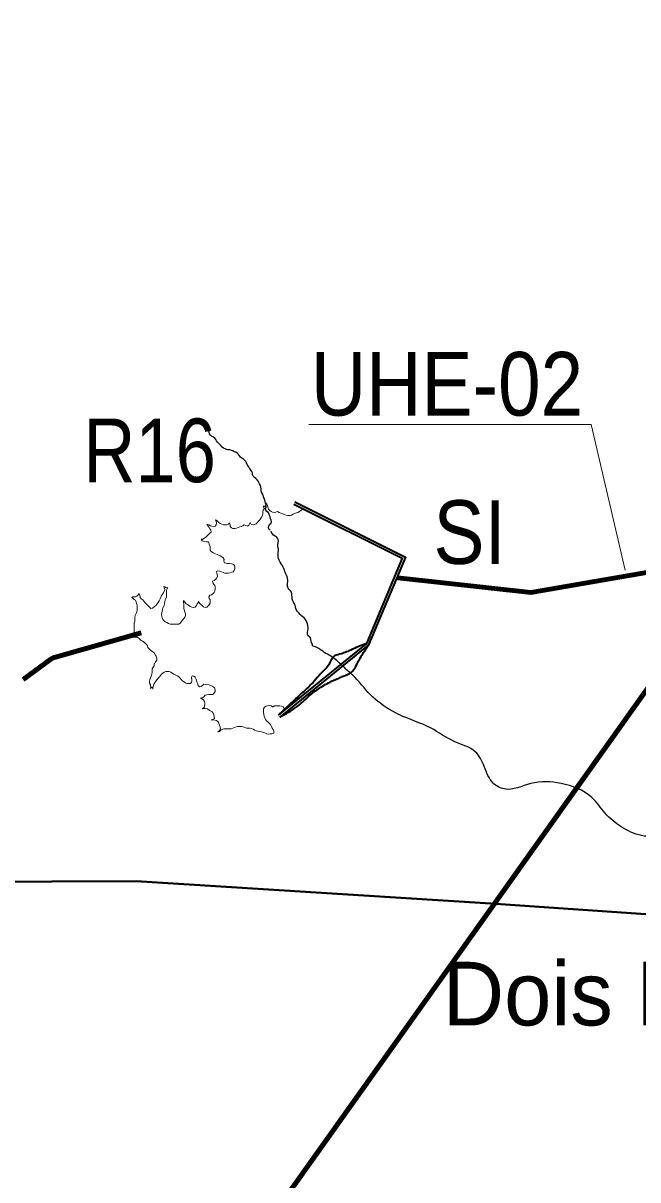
# Model space of a CAD drawing. Extents: x 553962 to 842807, y 8883888 to 9032388.
# Drawn here: x 703521 to 708353, y 8959212 to 8968303 of the extents above; entities that cross this region are included whole.
import ezdxf
from ezdxf.enums import TextEntityAlignment as Align

# ---------------------------------------------------------------- set-up
doc = ezdxf.new("R2010")
doc.units = 0
doc.header["$LTSCALE"] = 200
for name, color, linetype, lineweight in [('12', 7, 'Continuous', 25), ('24', 7, 'Continuous', 25), ('7', 7, 'Continuous', 90), ('8', 7, 'Continuous', 13), ('9', 7, 'Continuous', 90)]:
    doc.layers.add(name, color=color, linetype=linetype, lineweight=lineweight)
doc.layers.add('41', color=7, linetype='Continuous')

msp = doc.modelspace()

# ---------------------------------------------------------------- linework, layer by layer
at = {"layer": '12', "lineweight": 40}
for points in [[(693487.4, 8962819.8), (696836.9, 8961144.8), (697384.1, 8960961.8), (697603.7, 8960973.6), (697714.4, 8961082.3), (698321.2, 8961447.4), (698679, 8961567.8), (700187.3, 8961472.5), (701093.5, 8961547), (704410.2, 8961560.7)], [(704410.2, 8961560.7), (707197.4, 8961384.6), (708568.6, 8961290.5), (709350.1, 8961228.9), (709812.8, 8961324.8)]]:
    msp.add_lwpolyline(points, dxfattribs=at)
at = {"layer": '24'}
for points in [[(705462, 8964317), (705454, 8964323.8), (705449.7, 8964336.7), (705451.5, 8964350), (705458.7, 8964361.9), (705468.1, 8964370.6), (705473.4, 8964382.4), (705470.6, 8964396.2), (705466.6, 8964409.2), (705463.8, 8964422), (705458.7, 8964433.7), (705454.1, 8964445.5), (705446.7, 8964456.5), (705436.3, 8964463.7), (705427.9, 8964475.5), (705427.5, 8964488.9), (705430.3, 8964502), (705430.9, 8964516), (705426.8, 8964529), (705424.1, 8964541.7), (705419.9, 8964553.7), (705415.7, 8964565.5), (705411.4, 8964578.6), (705408.1, 8964592.5), (705401.5, 8964603.7), (705395.9, 8964616.2), (705392.6, 8964629.3), (705391.6, 8964643), (705390.5, 8964656.5), (705385.8, 8964668.8), (705380.1, 8964681.2), (705374, 8964692.3), (705367.4, 8964703.5), (705359.7, 8964714.5), (705350.4, 8964723.6), (705340.7, 8964731.8), (705331.4, 8964740.9), (705324.3, 8964754.5), (705324.1, 8964767.8), (705318.9, 8964779.2), (705311.5, 8964790.4), (705302.1, 8964801.5), (705294.8, 8964811.6), (705289.5, 8964823), (705282.6, 8964834.3), (705277.5, 8964846), (705270.7, 8964857.2), (705262.2, 8964867.1), (705252.3, 8964876.4), (705240.9, 8964883.8), (705231.1, 8964892.9), (705222.1, 8964902.5), (705213.5, 8964912.7), (705203.7, 8964921.9), (705193.6, 8964930.3), (705180.4, 8964933.5), (705169.9, 8964940.5), (705158.2, 8964945), (705145.8, 8964948.7), (705132.4, 8964948.5), (705119.9, 8964950.6), (705108.2, 8964956.4), (705096.8, 8964963.6), (705087, 8964971.5), (705077.6, 8964979.9), (705068.8, 8964989.5), (705059.7, 8964999.7), (705050, 8965008.9), (705041.6, 8965019.5), (705036.2, 8965031.3), (705028.3, 8965041.6), (705016.9, 8965048.5), (705002.3, 8965055.8), (704992.8, 8965064.7), (704987, 8965075.9), (704982.4, 8965089.2), (704979.4, 8965101.5), (704977.2, 8965114.3), (704976.5, 8965127.2), (704973.7, 8965140.4), (704971.5, 8965153.2)], [(705796.9, 8963407.8), (705795.2, 8963421.2), (705789.1, 8963433), (705785.2, 8963445.2), (705783.8, 8963459), (705780, 8963472), (705772.6, 8963483.1), (705760.6, 8963488.6), (705755.9, 8963500.6), (705757.4, 8963514.6), (705760.4, 8963528.5), (705761.4, 8963541.1), (705760.8, 8963554.2), (705759.6, 8963568.1), (705757, 8963581.3), (705752.5, 8963594.8), (705746.6, 8963607), (705738.4, 8963618.3), (705729.5, 8963628), (705719.6, 8963636.3), (705708.3, 8963645.6), (705699.3, 8963655.2), (705688, 8963668.5), (705678.7, 8963678.5), (705670.9, 8963689.6), (705664.2, 8963701.2), (705661.4, 8963714.8), (705660.1, 8963727.5), (705654.2, 8963738.9), (705646.7, 8963751.8), (705640.5, 8963763.2), (705636.3, 8963775.9), (705634.8, 8963790.6), (705634.1, 8963803.8), (705632.8, 8963816.8), (705630.1, 8963830.7), (705623.7, 8963841.5), (705613.4, 8963851), (705604.1, 8963861.6), (705599.9, 8963874.2), (705599.2, 8963887.2), (705599.7, 8963900.5), (705601, 8963913.1), (705601.7, 8963926), (705599.6, 8963938.6), (705595.6, 8963951.5), (705590.5, 8963965.1), (705583.9, 8963980.3), (705579.5, 8963992.5), (705575.1, 8964004.7), (705569.2, 8964017.7), (705563.2, 8964031.1), (705556.4, 8964042.2), (705548.9, 8964054.6), (705541.1, 8964066.9), (705534.2, 8964082.5), (705529.1, 8964094.5), (705524.9, 8964106.6), (705524.7, 8964120.3), (705525.7, 8964132.8), (705527.2, 8964145.2), (705528.9, 8964158.3), (705528.4, 8964172.5), (705524.4, 8964184.8), (705523.4, 8964198.4), (705523.4, 8964204.9), (705525.6, 8964217.9), (705528, 8964230.7), (705526, 8964243.7), (705520.9, 8964255.5), (705512.5, 8964265), (705501.2, 8964271.4), (705490.1, 8964278.3), (705480.6, 8964288), (705474.5, 8964299), (705470.1, 8964311.2)]]:
    msp.add_lwpolyline(points, dxfattribs=at)
msp.add_spline([(710131.8, 8961656.3), (710038.2, 8961644.6), (709952.5, 8961734.3), (709819.9, 8961831.8), (709687.4, 8961917.5), (709656.2, 8962018.9), (709609.4, 8962151.4), (709543.1, 8962295.7), (709476.8, 8962369.8), (709379.4, 8962377.6), (709293.6, 8962323), (709126, 8962209.9), (708970, 8962096.9), (708782.9, 8962007.2), (708568.5, 8961929.2), (708381.3, 8961917.5), (708221.5, 8961987.7), (708096.8, 8962093), (707991.5, 8962217.7), (707749.8, 8962326.9), (707512, 8962326.9), (707301.5, 8962284), (707215.7, 8962330.8), (707145.5, 8962459.4), (707075.3, 8962576.4), (706915.5, 8962654.3), (706724.5, 8962763.5), (706475, 8962868.8), (706285.5, 8962993.6), (706252.3, 8963024.5), (706110.5, 8963180), (706048.8, 8963234.9), (705965.3, 8963310.3), (705863.5, 8963374.4), (705840.7, 8963390.4), (705796.9, 8963407.8)], degree=3, dxfattribs=at)
at = {"layer": '7', "lineweight": 13}
for p in [(705766.4, 8965147.8), (708253.5, 8964004.4)]:
    msp.add_line(p, (707986.3, 8965147.8), dxfattribs=at)
at = {"layer": '7'}
for p, q in [((703774.5, 8963321.1), (704450.1, 8963511.6)), ((703521.2, 8963144.3), (703739.1, 8963303.9))]:
    msp.add_line(p, q, dxfattribs=at)
msp.add_lwpolyline([(706465.3, 8963944.5), (707513.2, 8963827.1), (708725.4, 8964038.4)], dxfattribs=at)
msp.add_arc((703804.6, 8963214.4), 110.9, 105.74826, 126.2005, dxfattribs=at)
at = {"layer": '8'}
for points in [[(705722.4, 8964486.3), (705716.3, 8964481.6), (705705.2, 8964472.5), (705694.5, 8964464.4), (705681.1, 8964457.9), (705668.9, 8964453.5), (705654.6, 8964448.6), (705642.6, 8964443.4), (705630.8, 8964436.8), (705617.8, 8964433.1), (705602.9, 8964433.3), (705589.1, 8964436.7), (705575.1, 8964441.2), (705560.2, 8964446.5), (705547.4, 8964451.4), (705534.4, 8964458), (705521.3, 8964464.1), (705508.8, 8964459.2), (705495.1, 8964456.2), (705481.5, 8964459), (705469.8, 8964463.8), (705459.6, 8964472.8), (705450.8, 8964483.8), (705443.8, 8964497.4), (705442.1, 8964510.8), (705436.4, 8964522.5), (705429, 8964534), (705429, 8964531.9), (705429.2, 8964519.4), (705426.1, 8964507.2), (705423.2, 8964507.2), (705407.6, 8964507), (705414.2, 8964498.4), (705414.8, 8964485.9), (705409.3, 8964474.3), (705406.3, 8964461.3), (705404.8, 8964447.5), (705403.3, 8964434.9), (705397.3, 8964423.4), (705389.6, 8964411.7), (705380.8, 8964399.9), (705372.4, 8964388.6), (705364.1, 8964378), (705353.2, 8964368.1), (705340.6, 8964361.4), (705328.1, 8964360.7), (705313.5, 8964363.1), (705304.7, 8964377.1), (705295.7, 8964357.2), (705285, 8964350.4), (705271.7, 8964354.4), (705259.5, 8964358.6), (705248.9, 8964350.9), (705236.2, 8964346.2), (705223.8, 8964344.1), (705210.5, 8964338.9), (705197.8, 8964333.5), (705184.1, 8964331.1), (705170.6, 8964331.1), (705158.7, 8964335.5), (705148.8, 8964345.9), (705147.6, 8964359.1), (705142.2, 8964375.2), (705134.4, 8964364), (705122.3, 8964360.5), (705109.8, 8964360.3), (705096.1, 8964360.6), (705083.1, 8964364.8), (705070.5, 8964371.5), (705056.1, 8964381.1), (705046.3, 8964390), (705032.8, 8964398.1), (705038.2, 8964385.6), (705040.4, 8964372.3), (705039.4, 8964359.2), (705031.3, 8964348.2), (705018.2, 8964347.9), (705005.3, 8964349.2), (704993, 8964352.8), (704981, 8964359.8), (704966.4, 8964365.4), (704975.5, 8964350.4), (704983.3, 8964339.9), (704989.9, 8964329.2), (704997.2, 8964316.8), (704998.6, 8964303.4), (704989.9, 8964294.4), (704980, 8964285.8), (704971, 8964275.2), (704959.3, 8964264.4), (704948, 8964255.5), (704935, 8964248.2), (704920.2, 8964245.9), (704927.3, 8964238.4), (704923, 8964234.7), (704937.8, 8964232.3), (704950.2, 8964229.7), (704963.8, 8964227.3), (704978.5, 8964225)], [(705579.4, 8962907.5), (706219, 8963428.1), (706500.5, 8964097), (705722.4, 8964486.3)], [(704978.5, 8964225), (704985.5, 8964200.1), (704990.3, 8964187.7), (704991, 8964174.3), (704992.1, 8964160.3), (704999.3, 8964149.8), (705012, 8964143.6), (705023, 8964137.5), (705034.6, 8964131.7), (705046.5, 8964127), (705059.2, 8964121.8), (705071.1, 8964116.7), (705084.1, 8964109.2), (705094.8, 8964100.2), (705100.7, 8964087.1), (705100.1, 8964074.3), (705103.2, 8964061.2), (705115.4, 8964057.7), (705128.8, 8964057), (705142.5, 8964055.7), (705159.4, 8964053.6), (705173.1, 8964049.6), (705182.5, 8964040.3), (705185.9, 8964026.1), (705185.5, 8964013.3), (705181.2, 8964000.2), (705172.8, 8963990.1), (705160.1, 8963986.8), (705146.9, 8963983.5), (705132.4, 8963980.7), (705119.5, 8963980.3), (705106.3, 8963980.9), (705093, 8963985), (705080.2, 8963990), (705066.3, 8963994.4), (705051.2, 8963998.1), (705038, 8963994.2), (705043.8, 8963982.2), (705047, 8963969.2), (705048.3, 8963955.1), (705044.2, 8963942.1), (705034.5, 8963931.2), (705023.5, 8963923.6), (705010.3, 8963917.2), (705011.1, 8963904.7), (705020.7, 8963893.8), (705028.1, 8963882.9), (705031, 8963870.6), (705031.2, 8963857.7), (705027.7, 8963838.5), (705022, 8963826.8), (705013, 8963817.5), (705001.4, 8963810.2), (704988.7, 8963805.9), (704980, 8963794.6), (704984.5, 8963781.9), (704990.2, 8963770), (704992, 8963756.5), (704991.3, 8963743.4), (704984.4, 8963730.8), (704974.1, 8963721.1), (704964.2, 8963713.1), (704951.3, 8963710.7), (704939.2, 8963716.1), (704929.2, 8963727.1)], [(704663.2, 8963585), (704649.8, 8963591.1), (704638.9, 8963598.7), (704628.4, 8963606.8), (704620.6, 8963616.8), (704613.2, 8963628.3), (704610.2, 8963640.6), (704610.1, 8963656.1), (704611, 8963669), (704612.9, 8963681.6), (704615.8, 8963696.2), (704620, 8963708.7), (704629.5, 8963726.3), (704633.5, 8963740.4), (704633.9, 8963755.5), (704636.5, 8963769.9), (704642.5, 8963781), (704647.5, 8963794.9), (704647.8, 8963807.6), (704647.8, 8963821.3), (704647.8, 8963834), (704649.3, 8963846.5), (704657.6, 8963866.4), (704645.4, 8963865.4), (704634.8, 8963872.2), (704628, 8963876.3), (704631.1, 8963863.5), (704634, 8963850.4), (704629.5, 8963837.9), (704623.4, 8963826.5), (704616.1, 8963816), (704609.9, 8963803.8), (704603.9, 8963791.5), (704597.5, 8963778.1), (704589.5, 8963763.3), (704582.9, 8963750.3), (704572.5, 8963737.1), (704563.9, 8963726.3), (704550.3, 8963716.1), (704539.4, 8963704.5), (704525.1, 8963703.6), (704513.9, 8963711.6), (704501.2, 8963724.9), (704490.7, 8963736.6), (704478.3, 8963748.5), (704469.9, 8963760.5), (704461.8, 8963771.6), (704450.1, 8963778.8), (704441, 8963787.9), (704438.7, 8963808.2), (704432.3, 8963819.5), (704424.2, 8963809.5), (704415.3, 8963799.6), (704403.7, 8963794.5), (704390, 8963794.5), (704382.2, 8963793.3), (704375.9, 8963790.8), (704384.2, 8963782.4), (704394, 8963774), (704404.9, 8963767.8), (704410.6, 8963755.5), (704413.5, 8963741.3), (704418.8, 8963728.9), (704418.8, 8963715.5), (704418.7, 8963700.6)], [(704418.7, 8963700.6), (704417.7, 8963687.6), (704414.9, 8963675), (704409.7, 8963663.6), (704401.8, 8963647.8), (704399.3, 8963632.8), (704399.4, 8963614.8), (704398, 8963600.8), (704394.8, 8963586), (704394.8, 8963572.3), (704394.9, 8963559.4), (704394.9, 8963545.2), (704394.9, 8963530.8), (704393.7, 8963517.7), (704388.9, 8963502.5), (704385.1, 8963483.9)], [(704929.2, 8963727.1), (704917.6, 8963734.4), (704908.6, 8963743.4), (704899.7, 8963758.5), (704897.1, 8963749.6), (704889.6, 8963738), (704882.8, 8963727.1), (704873.4, 8963713.8), (704860.6, 8963709.3), (704848.2, 8963712.1), (704835.1, 8963717.7), (704824.9, 8963725.6), (704814.5, 8963733.2), (704804, 8963740.1), (704795.1, 8963749), (704783, 8963764.1), (704783, 8963749.8), (704785.2, 8963737.8), (704783.8, 8963724.9), (704784, 8963712.2), (704784.8, 8963698.6), (704789.3, 8963685.5), (704792.9, 8963673), (704797.8, 8963660.2), (704797.7, 8963646.7), (704791.5, 8963633.2), (704783.2, 8963623), (704773, 8963611.4), (704766, 8963600.1), (704756.8, 8963587.3), (704745.9, 8963579.3), (704731.8, 8963578.1), (704718.5, 8963578.1), (704706, 8963578.1), (704690.9, 8963578.1), (704675.9, 8963579.7), (704663.2, 8963585)], [(704385.1, 8963483.9), (704392.2, 8963478.3), (704405, 8963475.8), (704418.1, 8963475.9)], [(704418.1, 8963475.9), (704429.7, 8963470.4), (704438.5, 8963461.4), (704448.3, 8963452.1), (704460.8, 8963445), (704472.1, 8963438.6), (704481.6, 8963430.2), (704489.7, 8963419.7), (704498.5, 8963408.6), (704501.1, 8963394.8), (704511.5, 8963384.6), (704522.9, 8963375.6), (704532.7, 8963367.3), (704542.8, 8963359.1), (704552.8, 8963350.6), (704559.7, 8963338.4), (704566.6, 8963326.5), (704570.9, 8963313.5), (704571.7, 8963293.7), (704564.9, 8963284.8)], [(704553.2, 8963268.3), (704552, 8963266.5), (704551.7, 8963251.6), (704544.6, 8963240.3), (704536.1, 8963228.8), (704535.1, 8963215.3), (704535.1, 8963201.3), (704533.1, 8963187), (704528.8, 8963170.8), (704521.8, 8963157.6), (704516.2, 8963144.2), (704516.1, 8963143.3)], [(704564.9, 8963284.8), (704562.8, 8963282), (704553.2, 8963268.3)], [(704516.1, 8963143.3), (704514.7, 8963129.4), (704514.4, 8963114.6), (704521.2, 8963102.2), (704524.1, 8963080), (704520.7, 8963073), (704526.7, 8963079.6), (704533.8, 8963084.9), (704538, 8963078.6), (704539.6, 8963069), (704540.6, 8963078.7), (704543.1, 8963089.5), (704545.4, 8963100.9), (704551.7, 8963112), (704558.2, 8963124), (704566.1, 8963134.5), (704572.7, 8963143)], [(704572.7, 8963143), (704574.4, 8963145.2), (704583.4, 8963154.8), (704592.7, 8963164.3), (704601.3, 8963175.5), (704609.3, 8963185.7), (704618.8, 8963193.9), (704630.9, 8963201.2), (704642.7, 8963206.9), (704655.6, 8963208.1), (704669.7, 8963207.4), (704681.7, 8963202), (704694, 8963193.3), (704704.8, 8963187), (704721.7, 8963178.2), (704733.5, 8963172.8), (704744.5, 8963165), (704755, 8963153.6), (704764.1, 8963144.1), (704766.6, 8963141.9)], [(704766.6, 8963141.9), (704774.6, 8963135.1), (704785, 8963127.1), (704796.9, 8963118.4), (704808.6, 8963112.4), (704821.1, 8963112.2), (704834, 8963112.8), (704844.6, 8963119.6), (704847.5, 8963132.5), (704847.3, 8963141.5)], [(704845.8, 8963154.3), (704845, 8963159.6), (704848.4, 8963169.1)], [(704847.3, 8963141.5), (704847.1, 8963146.1), (704845.8, 8963154.3)], [(704848.4, 8963169.1), (704849.5, 8963171.9), (704863.3, 8963169.9), (704872.9, 8963161.6), (704880.7, 8963146.7), (704882.4, 8963141.3)], [(704882.4, 8963141.3), (704884.6, 8963134.7), (704890, 8963121.7), (704895.4, 8963109), (704897.9, 8963096.4), (704908.1, 8963087), (704921.5, 8963090.1), (704932.6, 8963099.7), (704942.6, 8963107.2), (704962.7, 8963103.7), (704976.5, 8963103.8), (704989.6, 8963100.9), (705001.5, 8963094.9), (705013.3, 8963088.9), (705026.2, 8963077.6), (705031.2, 8963063.5), (705031.7, 8963049), (705022.2, 8963037.8), (705021.3, 8963037.6), (705013.3, 8963025.9), (705005.9, 8963025.7), (704993.4, 8963025.7), (704979, 8963025.5), (704964.2, 8963025), (704951.9, 8963020.2), (704942.8, 8963009.1), (704927.8, 8962999.2), (704912, 8962996.6), (704926.6, 8962993.4), (704938.9, 8962985), (704946.7, 8962971.8), (704950.1, 8962954.7), (704947.9, 8962927.9), (704939.2, 8962920.7), (704928.2, 8962913.9), (704939.5, 8962915.9), (704953.3, 8962915.6), (704971.1, 8962912.8), (704985.3, 8962901.2), (704996.2, 8962894.2), (705007.7, 8962889.1), (705015.3, 8962879), (705020.7, 8962865.5), (705024.7, 8962838.7), (705010.7, 8962829.6), (704998.4, 8962827.1), (705005.9, 8962825.7), (705018.9, 8962826.2), (705040, 8962821.3), (705053.4, 8962810.5), (705060.3, 8962799.2), (705065.1, 8962785.8), (705072.9, 8962762.3), (705065.5, 8962744.6), (705051.1, 8962732), (705065.1, 8962736.7), (705079, 8962749.3), (705099.2, 8962755.9), (705112.9, 8962756.8), (705127.5, 8962757), (705143.3, 8962757.2), (705156, 8962757.7), (705169.4, 8962762.5), (705182.6, 8962768.2), (705196.8, 8962773), (705209.7, 8962774.8), (705222.4, 8962775), (705237.7, 8962775.1), (705250.6, 8962773), (705263, 8962766.7), (705277.2, 8962760.6), (705290.7, 8962762.6), (705303.7, 8962762.8), (705317.3, 8962760.4), (705328.9, 8962754.6), (705340.2, 8962745.4), (705353.4, 8962740.9), (705367.3, 8962737.8), (705381, 8962735.8), (705396.2, 8962733.2), (705410, 8962728.6), (705420.3, 8962724.7)], [(705472.2, 8962718), (705476, 8962718.6), (705491, 8962723.8), (705490.8, 8962738.5), (705487.2, 8962751.2), (705479.9, 8962762.8), (705474.7, 8962774.3), (705465.9, 8962789.7), (705455.1, 8962800.4), (705444.8, 8962810.5), (705434.2, 8962819.7), (705426.8, 8962830.5), (705421.8, 8962842.5), (705417.1, 8962856.5), (705413.3, 8962868.8), (705411, 8962886.5), (705409.5, 8962900.1), (705411, 8962914.7), (705419.2, 8962926.1), (705430.4, 8962934.7), (705443.6, 8962938.5), (705458.2, 8962938.7), (705472.1, 8962937.6), (705481.8, 8962929.5), (705486.3, 8962930), (705496.5, 8962937.8), (705511, 8962938), (705525.8, 8962937.5), (705539.5, 8962937.6), (705553.2, 8962935.5), (705564.7, 8962929), (705573.1, 8962918.4), (705579.4, 8962907.5)], [(705420.3, 8962724.7), (705421.8, 8962724.1), (705436.4, 8962717.6), (705450.1, 8962715.4), (705463, 8962716.6), (705472.2, 8962718)]]:
    msp.add_lwpolyline(points, dxfattribs=at)
at = {"layer": '8', "lineweight": 35}
for points in [[(705648.1, 8964523.5), (706500.5, 8964097), (706219, 8963428.1), (705526.9, 8962864.7)], [(705657, 8964541.3), (706526.2, 8964106.6), (706235.5, 8963415.7), (705539.5, 8962849.2)]]:
    msp.add_lwpolyline(points, dxfattribs=at)
for points in [[(706219, 8963428.1), (706139.2, 8963395.1), (706082.2, 8963369.4), (706042.2, 8963353.2), (706020.3, 8963345.6), (705969.9, 8963329.4), (705916.6, 8963250.4), (705879.5, 8963209.5), (705788.2, 8963109.6), (705720.7, 8963044.9), (705668.4, 8962997.3), (705588.5, 8962922.1), (705526.9, 8962864.7)], [(705539.5, 8962849.2), (705621.8, 8962896.4), (705682.6, 8962938.3), (705779.7, 8963023), (705860.5, 8963082.9), (705958.5, 8963136.2), (706036.5, 8963169.6), (706101.2, 8963201.9), (706158.3, 8963290.4), (706211.5, 8963378), (706235.5, 8963415.7)]]:
    msp.add_spline(points, degree=3, dxfattribs=at)
at = {"layer": '9'}
msp.add_lwpolyline([(691582, 8951218.7), (697371.2, 8956056), (705081.2, 8958366.8), (713138.6, 8969695)], dxfattribs=at)

# ---------------------------------------------------------------- texts
at = {"layer": '41'}
msp.add_text('Dois Riachos', height=500, dxfattribs=at).set_placement((706819.1, 8960425.8))
at = {"layer": '7', "width": 0.9}
for s, p in [('UHE-02', (705783.4, 8965218.2)), ('SI', (706746.3, 8964052.7))]:
    msp.add_text(s, height=500, dxfattribs=at).set_placement(p)
at = {"layer": '9', "width": 0.85}
msp.add_text('R16', height=500, dxfattribs=at).set_placement((704515.1, 8964695), align=Align.CENTER)

doc.saveas('drawing.dxf')
